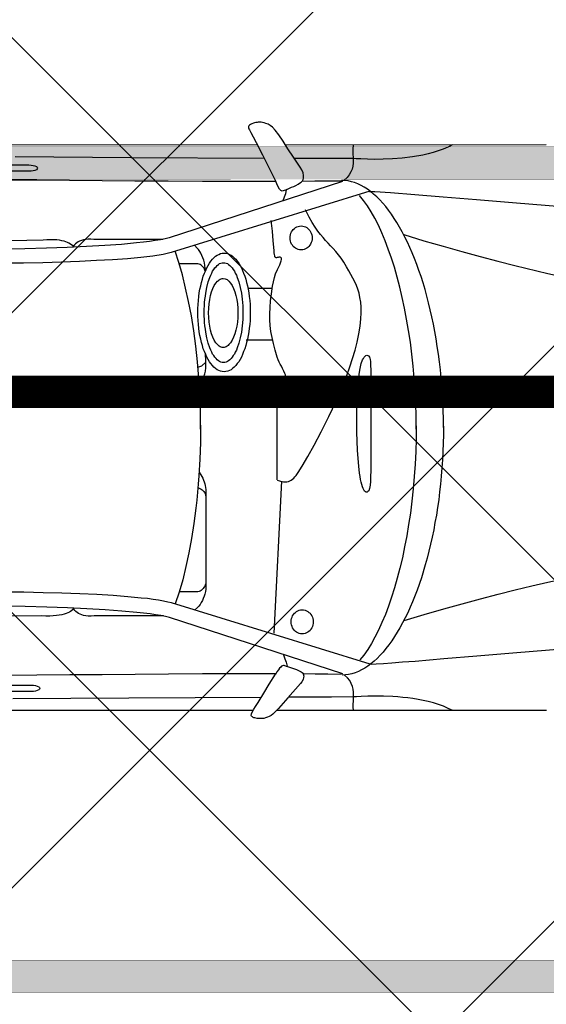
# Model space of a CAD drawing. Header units: millimetres. Extents: x 747415 to 1601423, y -236173 to 551995.
# Tile 321 of 549: x 1094899 to 1096517, y 178729 to 181756. Entities that reach past the tile are written whole.
import ezdxf
from ezdxf.lldxf.tags import DXFTag

# ---------------------------------------------------------------- set-up
doc = ezdxf.new("R2010")
doc.units = ezdxf.units.MM
doc.header["$LTSCALE"] = 100
doc.header["$MEASUREMENT"] = 0
doc.linetypes.add('DASHED2', pattern=[9.525, 6.35, -3.175])
doc.layers.get('0').update_dxf_attribs({"linetype": 'CONTINUOUS', "lineweight": 0})
for name, color, linetype in [('T--A9041_VERHARDING_Parkeren', 9, 'CONTINUOUS'), ('T--L9041_VERHARDING_Parkeren', 9, 'DASHED2'), ('T--L9082_INRICHTING_SPECIFIEK_Auto', 8, 'CONTINUOUS')]:
    doc.layers.add(name, color=color, linetype=linetype)
doc.layers.add('T--A9042_BEPLANTING', color=90, linetype='CONTINUOUS', lineweight=0)
doc.layers.add('T--L9052_Vuilwaterafvoer', color=44, linetype='VUIL_WATER_AFVOER', lineweight=0)
doc.styles.get("Standard").update_dxf_attribs({"font": 'arial.ttf'})
tags = doc.linetypes.add('VUIL_WATER_AFVOER', pattern='A,12.7,-5.08,["VWA",Standard,S=2.54,R=0,X=-2.54,Y=-1.27],-7.62', length=25.4).pattern_tags.tags
tags[6] = DXFTag(74, 10)

# ---------------------------------------------------------------- blocks, each defined once
blk = doc.blocks.new('auto17')
for p, q in [((703.6, 867.6), (1533.8, 867.6)), ((1604.8, 867.6), (3518.7, 867.6)), ((1540.9, 629.4), (1516.7, 162.7)), ((1548.1, -271.5), (1626.2, -271.5)), ((1545.7, -430.3), (1621.5, -430.3)), ((705, -871.5), (1505.7, -871)), ((1591.9, -871), (3520.1, -872))]:
    blk.add_line(p, q)
for points in [[(1499.5, 732.3), (1484.7, 737.2), (1471.9, 741.6), (1458.1, 748.5), (1454.7, 750.4), (1452.3, 752.9), (1450.9, 755.8), (1450, 758.8), (1449.5, 762.2), (1450, 765.6), (1451.9, 772), (1455.2, 778.9), (1459.5, 784.3), (1498.1, 827.9), (1527.1, 860.7), (1544.8, 878.4), (1550, 882.3), (1555.7, 885.7), (1561.4, 888.2), (1567.2, 890.1), (1572.8, 891.6), (1578.1, 892.1), (1585.2, 892.1), (1592.4, 891.6), (1599.5, 890.1), (1602.9, 889.7), (1605.3, 888.7), (1607.6, 887.2), (1609.5, 885.7), (1610.5, 884.3), (1611, 882.8), (1610, 877.4), (1607.1, 870.5), (1602.9, 863.2), (1598.1, 855.3), (1593.8, 848.5), (1590, 842.6), (1572.4, 814.1), (1555.7, 786.7), (1536.7, 755.8)], [(991.7, 867.6), (1006, 860.7), (1020.8, 854.4), (1036, 849), (1051.3, 844.1), (1067, 839.6), (1082.7, 836.2), (1098.4, 833.3), (1114.1, 830.3), (1129.9, 828.4), (1145.6, 826.9), (1160.8, 825.4), (1175.6, 824.5), (1204.2, 823.5), (1230.4, 823), (1253.2, 823.5), (1272.8, 824.5), (1288, 824.9), (1297.5, 825.4), (1364.2, 825.9), (1429.9, 826.4), (1494.7, 826.4)], [(1297.1, 866.6), (1297.5, 856.8), (1297.5, 847.5), (1297.1, 838.2), (1297.1, 828.9), (1296.6, 820), (1297.1, 810.7), (1298, 801.9), (1300.4, 793.1), (1303.7, 784.3), (1308.5, 775.4), (1315.6, 767.1), (1324.7, 758.3)], [(1579.1, 826.9), (1986.8, 829.3), (2343.6, 831.8)], [(2336.4, -835.2), (1979.7, -832.8), (1571.4, -830.3)], [(1246.1, 725), (1855.8, 536.7), (1867.7, 533.8), (1881, 530.8), (1896.3, 528.4), (1912.5, 525.9), (1930.1, 523.5), (1949.2, 521.5), (1990.1, 517.6), (2035.4, 514.2), (2085.4, 511.2), (2137.3, 508.8), (2192.6, 506.8), (2250.2, 505.4), (2309.3, 503.9), (2369.3, 503.4)], [(2287.4, 809.3), (2383.6, 809.3)], [(2383.6, 789.6), (2287.4, 789.6), (2280.2, 789.6), (2273.6, 790.6), (2268.3, 792.1), (2264, 794.1), (2261.6, 796.5), (2260.7, 799.4), (2261.6, 801.9), (2264, 804.3), (2268.3, 806.3), (2273.6, 807.8), (2280.2, 808.8), (2287.4, 809.3), (2287.4, 809.3)], [(1020.3, -6.4), (1020.3, 19.6), (1021.2, 45.6), (1022.2, 71.1), (1023.2, 96.6), (1025.1, 121.6), (1027, 146.6), (1029.3, 171.5), (1032.2, 195.6), (1035.1, 219.6), (1038.4, 243.6), (1042.2, 266.7), (1046.5, 289.7), (1050.3, 312.2), (1055.1, 334.8), (1059.8, 356.4), (1065.1, 377.9), (1070.8, 399), (1076.5, 419.6), (1088.4, 459.8), (1101.3, 497.5), (1115.6, 532.8), (1122.7, 549.9), (1130.3, 566.6), (1138, 582.3), (1146.1, 598), (1154.2, 612.7), (1162.3, 626.9), (1170.8, 640.1), (1179.4, 653.4), (1188, 665.2), (1197, 676.9), (1206.1, 687.7), (1215.1, 697.5), (1224.2, 707.3), (1233.7, 715.7), (1243.2, 723.5), (1252.7, 730.8), (1262.3, 737.2), (1272.3, 742.6), (1281.8, 747.5), (1291.8, 751.4), (1301.8, 754.4), (1311.8, 756.8), (1321.8, 757.8), (1331.8, 758.3)], [(1535.7, 754.9), (1651.5, 754.9), (1760.5, 754.9), (1865.3, 755.8), (1967.8, 756.3), (2068.7, 757.3), (2168.8, 757.8), (2269.3, 758.8), (2372.7, 759.3), (2479.3, 759.7), (2589.4, 759.7), (2706.1, 759.3), (2830.9, 758.3), (2925.7, 756.3), (3030, 752.9), (3139.1, 749), (3248.1, 744.6), (3353.4, 741.1), (3450.1, 739.7)], [(1329.4, 754.9), (1862.5, 581.3), (1874.4, 578.4), (1888.7, 575.5), (1904.9, 573), (1922, 570.5), (1941.6, 568.1), (1962.5, 565.7), (2008.2, 561.7), (2059.7, 557.8), (2115.9, 554.4), (2175.9, 551.9), (2239.2, 549.5), (2305.5, 547.5), (2373.6, 546.1)], [(1333.7, 756.3), (1375.2, 755.8), (1414.2, 755.3), (1453.3, 754.9)], [(1499, 732.8), (1502.4, 731.8), (1505.2, 730.8), (1507.6, 729.9), (1510, 729.4), (1512.4, 729.4), (1515.2, 729.9), (1517.6, 731.3), (1520.5, 733.8), (1523.8, 737.2), (1527.6, 742.1), (1531.9, 748.5), (1536.7, 756.3)], [(1511.9, 696.5), (1507.6, 708.3), (1503.8, 718.6), (1500.9, 731.3)], [(1246.1, 724), (1240.8, 724.5), (1227, 724), (1205.1, 722.5), (1178.9, 720.5), (1146.1, 718.1), (1107, 715.2), (1019.8, 707.8), (917.9, 699.5), (807.4, 690.1), (695, 680.8), (584.9, 672), (483.5, 664.7), (436.3, 661.2), (393.4, 658.3), (355.3, 656.3), (321, 654.8), (293.4, 653.9), (272.5, 653.9), (213.9, 653.9)], [(1104.2, -7.8), (1104.6, 31.9), (1105.6, 71.1), (1107.5, 110.3), (1110.3, 148.5), (1113.7, 186.3), (1117.5, 223.5), (1122.2, 260.3), (1127.5, 295.6), (1133.2, 330.4), (1139.9, 364.7), (1146.5, 398), (1154.2, 429.9), (1162.3, 460.8), (1170.8, 490.7), (1179.9, 519.1), (1189.4, 546.5), (1198.9, 572.5), (1209.4, 597), (1219.9, 620.5), (1230.8, 642.1), (1241.8, 661.7), (1253.2, 680.3), (1265.1, 697), (1277, 711.7)], [(1420.4, 594.6), (1420.9, 599.5), (1421.4, 604.4), (1423.3, 609.3), (1425.2, 613.2), (1427.6, 617.6), (1430.4, 621), (1433.8, 624), (1437.1, 626.9), (1441.4, 628.9), (1445.7, 630.3), (1450, 631.3), (1454.7, 631.8), (1459.5, 631.3), (1463.8, 630.3), (1468.1, 628.9), (1471.9, 626.9), (1475.2, 624), (1478.6, 621), (1481.4, 617.6), (1483.8, 613.2), (1485.7, 609.3), (1487.6, 604.4), (1488.5, 599.5), (1488.5, 594.6), (1488.5, 589.7), (1487.6, 584.8), (1485.7, 580.4), (1483.8, 575.9), (1481.4, 572), (1478.6, 568.6), (1475.2, 565.7), (1471.9, 562.7), (1468.1, 560.7), (1463.8, 559.3), (1459.5, 558.3), (1454.7, 557.8), (1450, 558.3), (1445.7, 559.3), (1441.4, 560.7), (1437.1, 562.7), (1433.8, 565.7), (1430.4, 568.6), (1427.6, 572), (1425.2, 575.9), (1423.3, 580.4), (1421.4, 584.8), (1420.9, 589.7), (1420.4, 594.6), (1420.4, 594.6)], [(1140.8, 591.1), (1079.4, 572.5), (1019.8, 555.3), (962.7, 539.2), (906.4, 524), (852.1, 509.8), (800.2, 496.6), (748.8, 484.3), (699.7, 472.5), (652.1, 462.2), (605.9, 451.9), (561.6, 442.6), (519.2, 434.3), (436.8, 418.6), (361.5, 404.9), (292.9, 393.6), (228.1, 382.8), (169.5, 373), (117.2, 364.2)], [(1880.7, 576.4), (2093.5, 576.4), (2103, 576.9), (2111.6, 576.9), (2118.8, 576.4), (2125.9, 575.5), (2131.6, 573.5), (2136.8, 571.5), (2141.6, 569.1), (2145.9, 566.1), (2149.7, 563.2), (2153.1, 559.8), (2155.9, 555.8), (2158.7, 551.9)], [(2157.3, 555.4), (2165.9, 562.7), (2169.7, 565.2), (2174.5, 567.1), (2179.7, 569.6), (2185.9, 571), (2193.1, 573), (2200.7, 574.5), (2209.2, 575.5), (2219.3, 576.4), (2230.2, 576.9), (2242.1, 576.9), (2255.4, 576.4), (2353.6, 577.4)], [(1771.4, 134.9), (1762.4, 148), (1760.1, 153.4), (1757.7, 158.8), (1755.3, 164.2), (1753.9, 170.1), (1752.5, 176), (1751.5, 181.9), (1750.5, 188.2), (1750.5, 194.6), (1750.5, 486.2), (1751, 494.1), (1752, 501.9), (1753.4, 509.3), (1755.8, 516.1), (1758.2, 523), (1761, 529.4), (1764.4, 535.7), (1768.2, 541.2), (1772, 546.1), (1776.3, 550.4), (1785.2, 558.5)], [(1766.7, -10.3), (1767.2, 43.1), (1769.1, 95.1), (1772, 146.1), (1773.9, 171.5), (1775.8, 196.6), (1778.2, 221.1), (1781, 245.1), (1783.9, 269.1), (1787.2, 292.1), (1794.4, 338.2), (1802.5, 382.3), (1811.5, 424.5), (1821.5, 465.2), (1832.5, 503.4), (1844.4, 539.2)], [(1774.6, 181.4), (1764.4, 186.8), (1761.5, 189.2), (1758.6, 191.7), (1756.3, 194.6), (1754.3, 197.5), (1752.9, 201.5), (1751.5, 204.9), (1750.5, 208.8), (1750.5, 212.7), (1750.5, 470.6), (1750.5, 474.5), (1751.5, 478.9), (1752.9, 482.3), (1754.3, 486.2), (1756.3, 489.7), (1759.1, 492.6), (1761.5, 495.5), (1764.4, 498), (1767.7, 500), (1771, 501.4), (1774.8, 502.4), (1778.7, 502.4), (1832.1, 502.4)], [(1243.7, -13.2), (1243.7, 42.7), (1243.2, 91.2), (1243.7, 130.9), (1244.2, 148.5), (1245.1, 163.2), (1246.1, 175), (1247.5, 184.8), (1249.4, 191.7), (1252.3, 194.6), (1255.2, 196.1), (1258, 196.1), (1260.4, 195.1), (1262.8, 192.6), (1265.1, 189.2), (1267.5, 184.8), (1269.4, 179.4), (1271.3, 172.5), (1273.2, 165.2), (1275.1, 156.8), (1276.6, 148), (1278, 138.2), (1280.9, 116.7), (1282.8, 93.1), (1284.7, 67.2), (1285.6, 39.7), (1286.6, 11.8), (1286.6, -17.1), (1286.6, -45.6), (1286.1, -73), (1285.2, -99), (1283.7, -123.5), (1281.8, -146), (1279.4, -166.1), (1276.6, -183.8), (1273.2, -199), (1269, -210.3), (1266.6, -215.2), (1264.2, -218.6), (1261.3, -221.6), (1258.5, -223.5), (1255.6, -224.5), (1252.3, -224), (1250.9, -223.5), (1249.4, -221.6), (1248, -218.6), (1247, -215.7), (1246.1, -211.2), (1245.1, -205.8), (1244.2, -194.1), (1243.2, -178.9), (1243.2, -160.7), (1242.8, -119.6), (1243.2, -69.6), (1243.7, -13.2), (1243.7, -13.2)], [(1531.4, 158.8), (1524.3, 161.8), (1517.6, 163.2), (1511.9, 164.2), (1506.2, 164.7), (1501.4, 164.2), (1496.7, 163.2), (1492.4, 161.8), (1488.1, 159.3), (1484.2, 156.4), (1480.4, 152.9), (1476.6, 149), (1472.8, 144.6), (1466.6, 135.8), (1454.2, 116.2), (1437.1, 86.8), (1417.6, 52), (1395.7, 10.3), (1372.8, -36.3), (1360.9, -60.3), (1349.4, -85.3), (1338.5, -111.3), (1328, -136.7), (1317.5, -162.7), (1308.5, -188.7), (1299.4, -214.7), (1291.8, -240.2), (1285.6, -265.2), (1280.4, -290.1), (1276.6, -313.7), (1274.2, -336.2), (1273.2, -355.3), (1273.7, -372.5), (1274.7, -388.2), (1277, -402.4), (1279.9, -415.6), (1283.7, -427.4), (1288, -439.2), (1292.8, -450.4), (1298.5, -461.7), (1304.7, -473), (1310.9, -484.3), (1318, -496.5), (1326.6, -510.7), (1334.7, -523.5), (1342.8, -533.8), (1350.9, -543.6), (1359, -552.4), (1367.1, -560.7), (1374.7, -569), (1382.8, -577.4), (1390.4, -586.2), (1398.5, -595.5), (1406.1, -606.3), (1414.2, -618.6), (1423.8, -633.3), (1432.8, -649), (1443.8, -671.5)], [(1531.4, 157.8), (1531.4, -157.8), (1528.6, -158.3), (1525.2, -157.8), (1521.9, -157.3), (1518.1, -156.8), (1514.7, -156.4), (1511.9, -156.4), (1509, -156.8), (1507.1, -158.3), (1506.2, -160.7), (1506.2, -164.2), (1507.6, -169.1), (1510.5, -176), (1514.7, -184.3), (1518.5, -191.6), (1521.9, -197.5), (1525.2, -203.9), (1528.6, -210.3), (1531.4, -218.6), (1537.6, -240.7), (1542.8, -260.8), (1547.1, -279.4), (1550.5, -298), (1552.8, -315.7), (1553.8, -333.8), (1554.3, -351.9), (1553.3, -371), (1551.4, -391.6), (1549, -413.2), (1545.2, -437.2), (1540, -463.7), (1536.2, -475.4), (1530, -488.7), (1523.3, -502.4), (1521, -508.8), (1519, -514.6), (1518.1, -519.1), (1518.1, -521), (1518.5, -523), (1519, -523.9), (1520, -525), (1521.9, -525.9), (1523.8, -525.9), (1526.7, -525.9), (1528.6, -525.4), (1530.9, -525), (1532.9, -524.4), (1534.3, -524.4), (1535.7, -525), (1536.7, -525.4), (1538.1, -527.4), (1539, -530.3), (1539.5, -534.3), (1540.5, -539.7), (1540.9, -547), (1543.3, -576.4), (1545.7, -605.8), (1549.5, -638.7)], [(1104.2, 2.5), (1104.6, -37.2), (1105.6, -76.5), (1107.5, -115.7), (1110.3, -153.9), (1113.7, -191.6), (1117.5, -228.4), (1122.2, -265.2), (1127.5, -300.9), (1133.7, -335.8), (1139.9, -369.6), (1147, -402.4), (1154.7, -434.3), (1162.7, -465.2), (1171.3, -495.1), (1180.3, -523.5), (1189.9, -550.9), (1199.9, -576.9), (1209.9, -600.9), (1220.4, -624.5), (1231.3, -646), (1242.8, -665.6), (1254.2, -684.3), (1266.1, -700.9), (1278, -715.6)], [(1766.7, 2), (1767.2, -51), (1769.1, -103.4), (1772, -154.4), (1776.3, -204.4), (1781.5, -252.9), (1787.7, -299.9), (1794.8, -345.6), (1803.4, -389.7), (1812.5, -431.3), (1822.5, -471.5), (1833.4, -509.8), (1844.9, -544.4)], [(1020.8, -2.9), (1020.8, -28.9), (1021.7, -54.9), (1022.7, -80.4), (1023.7, -105.9), (1025.5, -130.8), (1027.5, -155.4), (1029.8, -180.4), (1032.7, -204.4), (1035.6, -228.4), (1039.4, -251.9), (1042.7, -275), (1047, -298), (1051.3, -320.6), (1056, -342.6), (1060.8, -364.2), (1066.1, -385.7), (1071.3, -406.3), (1077, -426.9), (1083.2, -447), (1089.4, -466.6), (1095.6, -485.3), (1102.2, -503.9), (1109.4, -522), (1116.5, -539.2), (1123.7, -556.3), (1131.3, -572.5), (1138.9, -588.2), (1147, -603.9), (1155.1, -618.1), (1163.2, -632.3), (1171.8, -645.5), (1180.3, -658.3), (1189.4, -670.5), (1198, -681.8), (1207, -692.6), (1216.1, -702.4), (1225.6, -711.7), (1235.1, -720), (1244.7, -727.9), (1254.2, -735.2), (1263.7, -741.1), (1273.2, -746.5), (1283.2, -751.4), (1293.3, -755.3), (1303.2, -758.3), (1313.3, -760.7), (1323.3, -761.7), (1333.3, -762.2)], [(1770.7, -131), (1765.3, -139.7), (1761.5, -145.6), (1758.6, -151.9), (1756.3, -159.3), (1753.9, -167.6), (1752, -176), (1751, -185.8), (1750.5, -196), (1750.5, -207.3), (1751.3, -228.1)], [(1614.3, -356.3), (1614.3, -343.6), (1614.8, -331.3), (1615.7, -319.6), (1617.2, -307.8), (1618.6, -296.5), (1620.5, -285.3), (1622.9, -274.5), (1625.3, -264.2), (1628.1, -254.4), (1631, -244.6), (1634.3, -235.8), (1637.6, -227.4), (1641.4, -219.1), (1645.3, -211.7), (1649.5, -204.9), (1653.8, -199), (1658.6, -193.1), (1663.4, -188.2), (1668.1, -183.8), (1672.9, -180.4), (1678.1, -177.9), (1683.4, -175.5), (1688.6, -174.5), (1694.3, -174), (1700, -174.5), (1705.3, -175.5), (1710.5, -177.9), (1715.8, -180.4), (1720.5, -183.8), (1725.8, -188.2), (1730.5, -193.1), (1734.8, -199), (1739.1, -204.9), (1743.4, -211.7), (1747.7, -219.1), (1751, -227.4), (1754.8, -235.8), (1758.2, -244.6), (1761, -254.4), (1763.9, -264.2), (1766.2, -274.5), (1768.6, -285.3), (1770.6, -296.5), (1772, -307.8), (1773.4, -319.6), (1774.4, -331.3), (1774.8, -343.6), (1774.8, -356.3), (1774.8, -368.6), (1774.4, -380.9), (1773.4, -393.1), (1772, -404.9), (1770.6, -416.1), (1768.6, -427.4), (1766.2, -438.2), (1763.9, -448.5), (1761, -458.3), (1758.2, -467.6), (1754.8, -476.9), (1751, -485.3), (1747.7, -493.1), (1743.4, -500.4), (1739.1, -507.3), (1734.8, -513.7), (1730.5, -519.6), (1725.8, -524.4), (1720.5, -528.9), (1715.8, -532.3), (1710.5, -534.8), (1705.3, -537.2), (1700, -538.2), (1694.3, -538.7), (1688.6, -538.2), (1683.4, -537.2), (1678.1, -534.8), (1672.9, -532.3), (1668.1, -528.9), (1663.4, -524.4), (1658.6, -519.6), (1653.8, -513.7), (1649.5, -507.3), (1645.3, -500.4), (1641.4, -493.1), (1637.6, -485.3), (1634.3, -476.9), (1631, -467.6), (1628.1, -458.3), (1625.3, -448.5), (1622.9, -438.2), (1620.5, -427.4), (1618.6, -416.1), (1617.2, -404.9), (1615.7, -393.1), (1614.8, -380.9), (1614.3, -368.6), (1614.3, -356.3), (1614.3, -356.3)], [(1636.7, -355.8), (1637.2, -334.8), (1638.6, -314.7), (1641.4, -296), (1644.8, -278.4), (1649.1, -261.7), (1654.3, -247.5), (1656.7, -240.7), (1660, -234.3), (1662.9, -228.4), (1666.2, -223.5), (1669.5, -218.6), (1672.9, -214.7), (1676.7, -210.8), (1680.5, -207.8), (1684.3, -205.4), (1688.1, -203.9), (1691.9, -202.9), (1696.2, -202.4), (1700.5, -202.9), (1704.3, -203.9), (1708.1, -205.4), (1711.9, -207.8), (1715.8, -210.8), (1719.1, -214.7), (1722.9, -218.6), (1726.2, -223.5), (1729.6, -228.4), (1732.5, -234.3), (1735.3, -240.7), (1738.1, -247.5), (1743.4, -261.7), (1747.2, -278.4), (1750.5, -296), (1752, -305.3), (1753.4, -315.2), (1754.3, -325), (1754.8, -334.8), (1755.3, -345.6), (1755.3, -355.8), (1755.3, -366.1), (1754.8, -376.9), (1754.3, -386.7), (1753.4, -396.5), (1752, -406.3), (1750.5, -415.6), (1747.2, -433.3), (1743.4, -450), (1738.1, -464.2), (1735.3, -471), (1732.5, -477.4), (1729.6, -483.3), (1726.2, -488.2), (1722.9, -493.1), (1719.1, -497), (1715.8, -500.9), (1711.9, -503.9), (1708.1, -506.3), (1704.3, -507.8), (1700.5, -508.8), (1696.2, -509.2), (1691.9, -508.8), (1688.1, -507.8), (1684.3, -506.3), (1680.5, -503.9), (1676.7, -500.9), (1672.9, -497), (1669.5, -493.1), (1666.2, -488.2), (1662.9, -483.3), (1660, -477.4), (1656.7, -471), (1654.3, -464.2), (1649.1, -450), (1644.8, -433.3), (1641.4, -415.6), (1638.6, -397), (1637.2, -376.9), (1636.7, -355.8), (1636.7, -355.8)], [(1774.8, -187.9), (1768.6, -189.7), (1765.8, -191.1), (1762.9, -192.6), (1750.5, -203.2)], [(1652, -354.9), (1652.4, -340.7), (1653.3, -326.9), (1655.3, -313.7), (1658.1, -301.4), (1661, -290.1), (1665.3, -279.9), (1669.5, -271), (1674.3, -263.2), (1679.6, -257.3), (1682.4, -254.9), (1685.3, -252.9), (1688.1, -250.9), (1691, -250), (1693.9, -249), (1697.2, -249), (1700, -249), (1703.4, -250), (1706.2, -250.9), (1709.1, -252.9), (1711.9, -254.9), (1714.8, -257.3), (1720.1, -263.2), (1724.8, -271), (1729.1, -279.9), (1732.9, -290.1), (1735.8, -301.4), (1738.6, -313.7), (1740.5, -326.9), (1741.5, -340.7), (1742, -354.9), (1741.5, -369.1), (1740.5, -382.8), (1738.6, -396), (1735.8, -408.3), (1732.9, -419.6), (1729.1, -429.9), (1724.8, -438.7), (1720.1, -446.5), (1714.8, -452.4), (1711.9, -454.8), (1709.1, -456.8), (1706.2, -458.8), (1703.4, -459.8), (1700, -460.7), (1697.2, -460.7), (1691, -459.8), (1684.8, -457.3), (1679.6, -452.4), (1674.3, -446.5), (1669.5, -438.7), (1665.3, -429.9), (1661, -419.6), (1658.1, -408.3), (1655.3, -396), (1653.3, -382.8), (1652.4, -369.1), (1652, -354.9), (1652, -354.9)], [(1142.3, -595.5), (1080.8, -576.9), (1021.2, -559.7), (964.1, -543.6), (907.9, -527.9), (853.6, -513.7), (801.2, -500.9), (700.2, -476.4), (606.8, -455.8), (520.1, -438.2), (438.2, -422.5), (362.9, -408.8), (293.9, -397.5), (229.1, -386.7), (171, -376.9), (118.1, -368.1)], [(1752.1, -482.8), (1753.3, -485.8), (1754.8, -489.7), (1756.7, -493.2), (1759.5, -496.1), (1761.9, -499), (1764.8, -501.5), (1768.1, -503.4), (1771.4, -504.9), (1775.3, -505.9), (1779.1, -505.9), (1832.3, -505.9)], [(1247, -728.9), (1857.2, -540.6), (1882, -534.8), (1913.4, -529.8), (1950.6, -525.4), (1991.6, -521.5), (2036.8, -518.1), (2086.4, -515.6), (2138.7, -513.2), (2194, -511.2), (2251.6, -509.2), (2310.2, -508.3), (2370.7, -507.3)], [(1751.4, -484.4), (1753.4, -500.9), (1754.8, -508.8), (1756.7, -516.6), (1759.6, -524.4), (1762.4, -531.3), (1765.8, -538.2), (1769.1, -544.1), (1772.9, -549.5), (1777.2, -554.4), (1785.4, -562.8)], [(1330.9, -759.3), (1863.4, -585.7), (1875.3, -582.8), (1889.6, -579.8), (1905.8, -577.4), (1923.4, -574.9), (1942.5, -572.5), (1963.5, -570), (2009.2, -565.6), (2060.6, -561.7), (2117.3, -558.8), (2176.9, -555.8), (2240.2, -553.4), (2306.9, -551.9), (2374.5, -550.4)], [(1423.8, -585.2), (1424.2, -580.3), (1424.7, -575.4), (1426.6, -571), (1428.5, -566.6), (1430.9, -562.7), (1433.8, -559.3), (1437.1, -556.3), (1440.4, -553.4), (1444.3, -551.4), (1448.5, -549.9), (1452.8, -549), (1457.6, -548.4), (1462.3, -549), (1466.6, -549.9), (1470.9, -551.4), (1475.2, -553.4), (1478.6, -556.3), (1481.9, -559.3), (1484.7, -562.7), (1487.1, -566.6), (1489, -571), (1490.9, -575.4), (1491.9, -580.3), (1491.9, -585.2), (1491.9, -590.1), (1490.9, -595), (1489, -600), (1487.1, -603.9), (1484.7, -608.3), (1481.9, -611.7), (1478.6, -614.6), (1475.2, -617.6), (1470.9, -619.5), (1466.6, -621), (1462.3, -622), (1457.6, -622.5), (1452.8, -622), (1448.5, -621), (1444.3, -619.5), (1440.4, -617.6), (1437.1, -614.6), (1433.8, -611.7), (1430.9, -608.3), (1428.5, -603.9), (1426.6, -600), (1424.7, -595), (1424.2, -590.1), (1423.8, -585.2), (1423.8, -585.2)], [(1883, -580.8), (2094.5, -580.8), (2104, -581.3), (2112.5, -581.3), (2119.7, -580.3), (2126.8, -579.4), (2132.6, -577.9), (2138.3, -575.9), (2143, -573.5), (2147.3, -570.5), (2150.6, -567.6), (2154.5, -564.2), (2159.9, -556.7)], [(2157.3, -560.2), (2171.1, -569), (2175.4, -571.5), (2180.2, -573.5), (2185.9, -575.4), (2192.6, -576.9), (2200.2, -578.4), (2208.3, -579.4), (2217.8, -579.8), (2227.3, -579.8), (2238.8, -579.4), (2250.7, -578.4), (2351, -576.4)], [(1247.5, -727.9), (1230.8, -727.9), (1182.7, -724.9), (1108.4, -719.1), (1021.2, -711.7), (919.3, -703.4), (808.8, -694), (695.9, -684.7), (586.3, -675.9), (484.9, -668.5), (392.5, -662.2), (320.1, -658.3), (273.4, -657.8), (214.8, -657.8)], [(1512.9, -700.9), (1509, -712.2), (1505.2, -722), (1502.4, -733.3)], [(1501.9, -734.2), (1493.8, -738.2), (1487.1, -741.1), (1480.4, -743.5), (1473.8, -746.5), (1467.1, -750.4), (1459.5, -755.3), (1456.2, -758.3), (1453.8, -761.2), (1451.9, -765.1), (1450.9, -768.6), (1450, -772.5), (1450.5, -776.9), (1451.9, -785.7), (1455.7, -794.5), (1460.9, -802.8), (1480.9, -833.2), (1498.1, -859.7), (1513.3, -882.8), (1526.2, -902.4), (1537.1, -917.1), (1545.2, -925.4), (1552.8, -931.3), (1559.5, -935.2), (1565.7, -937.6), (1571.4, -939.6), (1576.7, -940.6), (1580.5, -941.1), (1585.2, -941.1), (1589.5, -941.1), (1593.3, -940.6), (1597.2, -940.1), (1600.5, -939.1), (1603.8, -938.1), (1609.1, -936.2), (1613.4, -933.7), (1616.2, -931.8), (1618.1, -930.3), (1619.1, -928.3), (1619.6, -926.4), (1619.1, -923.9), (1618.1, -921), (1616.7, -917.6), (1612.4, -909.2), (1605.3, -896.5), (1595.7, -878.9), (1576.7, -841.1), (1557.1, -801.4), (1535.7, -758.8)], [(1501.4, -734.2), (1506.2, -732.3), (1509.5, -730.8), (1512.9, -729.8), (1515.7, -729.4), (1518.1, -729.8), (1520, -730.8), (1524.3, -735.2), (1529, -744.1), (1535.7, -758.8)], [(1536.7, -759.3), (1652, -759.3), (1761, -759.3), (1865.8, -759.7), (1968.2, -760.2), (2069.2, -761.2), (2169.2, -762.2), (2270.2, -762.7), (2373.6, -763.2), (2480.3, -763.6), (2590.8, -763.6), (2707.5, -763.2), (2831.8, -762.2), (2926.6, -760.7), (3030.9, -757.3), (3140, -753.4), (3249.6, -748.9), (3354.4, -745.5), (3451.1, -744.1)], [(1298, -870.5), (1298.5, -861.2), (1298.5, -851.4), (1298.5, -842.1), (1298, -833.2), (1297.5, -823.9), (1298, -815.1), (1298.9, -805.8), (1301.4, -797), (1305.2, -788.1), (1309.9, -779.3), (1316.6, -771), (1326.1, -762.2)], [(1335.2, -760.2), (1376.6, -760.2), (1415.2, -759.7), (1454.2, -759.3)], [(2294.5, -790.1), (2390.8, -790.1)], [(2390.8, -809.7), (2294.5, -809.7), (2287.4, -809.2), (2280.7, -808.3), (2275.5, -806.8), (2270.7, -804.8), (2268.3, -802.4), (2267.4, -799.9), (2268.3, -797.5), (2270.7, -795), (2275.5, -793.1), (2280.7, -791.6), (2287.4, -790.6), (2294.5, -790.1), (2294.5, -790.1)], [(992.7, -871.5), (1007, -864.6), (1021.7, -858.3), (1037, -852.9), (1052.2, -847.9), (1067.9, -843.6), (1083.6, -840.1), (1115.6, -834.2), (1147, -830.3), (1177, -828.3), (1205.6, -827.4), (1231.8, -826.9), (1254.2, -827.4), (1274.2, -828.3), (1289, -828.8), (1298.5, -829.3), (1361.4, -829.8), (1418.5, -829.8), (1479, -829.8)]]:
    blk.add_lwpolyline(points)
blk = doc.blocks.new('*U304')
at = {"layer": 'T--L9041_VERHARDING_Parkeren'}
blk.add_hatch(color=256, dxfattribs=at).paths.add_polyline_path([(2856.3, 49.8), (-2856.3, 50.2), (-2856.3, -49.8), (2856.3, -50.2)])
at = {"layer": 'T--L9041_VERHARDING_Parkeren', "const_width": 1, "elevation": -0.5}
blk.add_lwpolyline([(2856.3, 49.8), (-2856.3, 50.2), (-2856.3, -49.8), (2856.3, -50.2), (2856.3, 49.8)], dxfattribs=at)
blk = doc.blocks.new('*U305')
at = {"layer": 'T--L9041_VERHARDING_Parkeren', "color": 0, "linetype": 'ByBlock', "lineweight": -2, "transparency": 16777216}
for p in [(0, 15000), (0, 12500)]:
    blk.add_blockref('*U304', p, dxfattribs=at)

msp = doc.modelspace()

# ---------------------------------------------------------------- hatches: boundary and pattern name
at = {"layer": 'T--A9041_VERHARDING_Parkeren', "linetype": 'Continuous'}
h = msp.add_hatch(dxfattribs=at)
h.set_pattern_fill('ANSI37', color=256, scale=10000, angle=90, style=0)
h.set_pattern_definition([(135, (1279144.9, -872312.3), (-883.8835, -883.8835), []), (225, (1279144.9, -872312.3), (883.8835, -883.8835), [])])
h.paths.add_polyline_path([(1092221.833, 183913.516), (1092219.793, 166413.516), (1097219.74, 166413.108), (1097218.998, 183913.108)])
at = {"layer": 'T--A9042_BEPLANTING'}
h = msp.add_hatch(dxfattribs=at)
h.set_pattern_fill('GRASS', color=256, scale=1500, style=0)
edge = h.paths.add_edge_path()
edge.add_line((1194589.183, 247525.193), (1194593.64, 247264.881))
edge.add_line((1194593.64, 247264.881), (1189597.042, 247120.843))
edge.add_line((1189597.042, 247120.843), (1179615.176, 246734.424))
edge.add_line((1179615.176, 246734.424), (1169673.169, 246260.926))
edge.add_line((1169673.169, 246260.926), (1159743.156, 245284.429))
edge.add_line((1159743.156, 245284.429), (1149794.302, 244232.037))
edge.add_line((1149794.302, 244232.037), (1139904.319, 243419.621))
edge.add_line((1139904.319, 243419.621), (1138613.747, 243325.021))
edge.add_line((1138613.747, 243325.021), (1135690.007, 243117.197))
edge.add_line((1135690.007, 243117.197), (1132771.926, 242932.503))
edge.add_line((1132771.926, 242932.503), (1129859.398, 242758.599))
edge.add_line((1129859.398, 242758.599), (1126616.556, 242566.575))
edge.add_line((1126616.556, 242566.575), (1123385.964, 242364.695))
edge.add_line((1123385.964, 242364.695), (1120184.728, 242139.833))
edge.add_line((1120184.728, 242139.833), (1117014.113, 241880.011))
edge.add_line((1117014.113, 241880.011), (1113876.289, 241570.228))
edge.add_line((1113876.289, 241570.228), (1110773.76, 241198.319))
edge.add_line((1110773.76, 241198.319), (1107692.214, 240764.72))
edge.add_line((1107692.214, 240764.72), (1104624.361, 240306.925))
edge.add_line((1104624.361, 240306.925), (1101572.465, 239835.828))
edge.add_line((1101572.465, 239835.828), (1100403.086, 239650.924))
edge.add_line((1100403.086, 239650.924), (1097780.987, 239217.99))
edge.add_line((1097780.987, 239217.99), (1095157.329, 238732.83))
edge.add_line((1095157.329, 238732.83), (1092526.922, 238274.052))
edge.add_line((1092526.922, 238274.052), (1089457.602, 237766.051))
edge.add_line((1089457.602, 237766.051), (1086388.73, 237224.846))
edge.add_line((1086388.73, 237224.846), (1083401.545, 236651.668))
edge.add_line((1083401.545, 236651.668), (1080469.385, 236024.459))
edge.add_line((1080469.385, 236024.459), (1077519.444, 235269.823))
edge.add_line((1077519.444, 235269.823), (1074567.867, 234454.498))
edge.add_line((1074567.867, 234454.498), (1071611.505, 233602.32))
edge.add_line((1071611.505, 233602.32), (1068661.406, 232725.291))
edge.add_line((1068661.406, 232725.291), (1065719.424, 231822.381))
edge.add_line((1065719.424, 231822.381), (1062684.54, 230856.109))
edge.add_line((1062684.54, 230856.109), (1059866.196, 229920.836))
edge.add_line((1059866.196, 229920.836), (1056845.381, 228880.035))
edge.add_line((1056845.381, 228880.035), (1054034.15, 227860.451))
edge.add_line((1054034.15, 227860.451), (1051908.682, 227043.859))
edge.add_line((1051908.682, 227043.859), (1051192.354, 226766.278))
edge.add_line((1051192.354, 226766.278), (1050671.69, 226564.519))
edge.add_line((1050671.69, 226564.519), (1049927.631, 226262.62))
edge.add_line((1049927.631, 226262.62), (1049070.32, 225903.54))
edge.add_line((1049070.32, 225903.54), (1048360.834, 225606.376))
edge.add_line((1048360.834, 225606.376), (1045574.185, 224396.868))
edge.add_line((1045574.185, 224396.868), (1042746.023, 223102.062))
edge.add_line((1042746.023, 223102.062), (1039916.204, 221736.561))
edge.add_line((1039916.204, 221736.561), (1037264.038, 220364.549))
edge.add_line((1037264.038, 220364.549), (1036639.036, 220037.907))
edge.add_line((1036639.036, 220037.907), (1035761.731, 219567.084))
edge.add_line((1035761.731, 219567.084), (1034455.173, 218860.02))
edge.add_line((1034455.173, 218860.02), (1031834.519, 217415.207))
edge.add_line((1031834.519, 217415.207), (1029063.532, 215837.52))
edge.add_line((1029063.532, 215837.52), (1026493.513, 214322.916))
edge.add_line((1026493.513, 214322.916), (1023661.374, 212596.81))
edge.add_line((1023661.374, 212596.81), (1021148.701, 211011.913))
edge.add_line((1021148.701, 211011.913), (1018664.489, 209394.723))
edge.add_line((1018664.489, 209394.723), (1016111.63, 207674.051))
edge.add_line((1016111.63, 207674.051), (1013541.964, 205866.676))
edge.add_line((1013541.964, 205866.676), (1011054.819, 204060.939))
edge.add_line((1011054.819, 204060.939), (1008551.61, 202180.933))
edge.add_line((1008551.61, 202180.933), (1006071.977, 200261.271))
edge.add_line((1006071.977, 200261.271), (1003623.026, 198305.877))
edge.add_line((1003623.026, 198305.877), (1001255.469, 196356.541))
edge.add_line((1001255.469, 196356.541), (998895.97, 194358.237))
edge.add_line((998895.97, 194358.237), (996592.894, 192340.973))
edge.add_line((996592.894, 192340.973), (994271.188, 190253.094))
edge.add_line((994271.188, 190253.094), (992089.799, 188232.713))
edge.add_line((992089.799, 188232.713), (989855.126, 186096.735))
edge.add_line((989855.126, 186096.735), (987565.682, 183840.779))
edge.add_line((987565.682, 183840.779), (985556.73, 181812.43))
edge.add_line((985556.73, 181812.43), (983340.235, 179499.914))
edge.add_line((983340.235, 179499.914), (981234.422, 177237.565))
edge.add_line((981234.422, 177237.565), (979162.94, 174943.215))
edge.add_line((979162.94, 174943.215), (977214.691, 172724.59))
edge.add_line((977214.691, 172724.59), (975036.892, 170165.071))
edge.add_line((975036.892, 170165.071), (973160.412, 167901.106))
edge.add_line((973160.412, 167901.106), (971300.145, 165540.186))
edge.add_line((971300.145, 165540.186), (970653.489, 164750.347))
edge.add_line((970653.489, 164750.347), (969323.906, 163031.694))
edge.add_line((969323.906, 163031.694), (967532.389, 160664.585))
edge.add_line((967532.389, 160664.585), (965620.33, 158124.446))
edge.add_line((965620.33, 158124.446), (963729.485, 155559.861))
edge.add_line((963729.485, 155559.861), (962160.024, 153368.205))
edge.add_line((962160.024, 153368.205), (960583.853, 151476.839))
edge.add_line((960583.853, 151476.839), (957868.106, 147829.141))
edge.add_line((957868.106, 147829.141), (955546.579, 144354.957))
edge.add_line((955546.579, 144354.957), (952781.766, 139999.101))
edge.add_line((952781.766, 139999.101), (950228.309, 135925.671))
edge.add_line((950228.309, 135925.671), (947689.507, 131669.07))
edge.add_line((947689.507, 131669.07), (945836.511, 128467.426))
edge.add_line((945836.511, 128467.426), (939785.242, 117718.876))
edge.add_line((939785.242, 117718.876), (930712.869, 102774.401))
edge.add_line((930712.869, 102774.401), (922173.53, 90199.799))
edge.add_arc((831492.457, 157259.067), 112782.989, 306.60619454, 323.5168236, ccw=False)
edge.add_line((898746.269, 66722.183), (906881.323, 58450.839))
edge.add_arc((1039056.702, -43733.649), 167068.849, 138.06483794, 142.29247104, ccw=False)
edge.add_line((914773.924, 67916.66), (924725.806, 83316.857))
edge.add_line((924725.806, 83316.857), (935036.865, 100427.915))
edge.add_line((935036.865, 100427.915), (938271.243, 105214.41))
edge.add_line((938271.243, 105214.41), (944567.151, 115601.153))
edge.add_line((944567.151, 115601.153), (949536.685, 124088.131))
edge.add_line((949536.685, 124088.131), (954824.472, 132626.587))
edge.add_line((954824.472, 132626.587), (959827.89, 140132.671))
edge.add_line((959827.89, 140132.671), (963059.812, 145135.12))
edge.add_line((963059.812, 145135.12), (965500.197, 148828.356))
edge.add_line((965500.197, 148828.356), (966613.361, 150562.786))
edge.add_line((966613.361, 150562.786), (968025.373, 152669.584))
edge.add_line((968025.373, 152669.584), (969925.147, 155201.552))
edge.add_line((969925.147, 155201.552), (971712.101, 157704.465))
edge.add_line((971712.101, 157704.465), (973307.285, 159791.446))
edge.add_line((973307.285, 159791.446), (974380.773, 161326.936))
edge.add_line((974380.773, 161326.936), (975513.5, 162711.848))
edge.add_line((975513.5, 162711.848), (977022.752, 164676.523))
edge.add_line((977022.752, 164676.523), (979125.989, 167160.936))
edge.add_line((979125.989, 167160.936), (980701.644, 168861.659))
edge.add_line((980701.644, 168861.659), (983077.997, 171627.505))
edge.add_line((983077.997, 171627.505), (985074.319, 173856.029))
edge.add_line((985074.319, 173856.029), (986909.132, 175828.505))
edge.add_line((986909.132, 175828.505), (989063.699, 178159.256))
edge.add_line((989063.699, 178159.256), (991154.428, 180245.145))
edge.add_line((991154.428, 180245.145), (993121.205, 182057.606))
edge.add_line((993121.205, 182057.606), (995324.494, 184142.051))
edge.add_line((995324.494, 184142.051), (997280.219, 186006.612))
edge.add_line((997280.219, 186006.612), (999623.744, 188200.448))
edge.add_line((999623.744, 188200.448), (1002349.065, 190608.065))
edge.add_line((1002349.065, 190608.065), (1004754.956, 192653.066))
edge.add_line((1004754.956, 192653.066), (1007294.928, 194741.918))
edge.add_line((1007294.928, 194741.918), (1008978.786, 196161.928))
edge.add_line((1008978.786, 196161.928), (1011076.047, 197755.95))
edge.add_line((1011076.047, 197755.95), (1013065.241, 199247.814))
edge.add_line((1013065.241, 199247.814), (1015821.037, 201346.882))
edge.add_line((1015821.037, 201346.882), (1017686.716, 202722.52))
edge.add_line((1017686.716, 202722.52), (1020957.031, 204817.97))
edge.add_line((1020957.031, 204817.97), (1023228.197, 206313.401))
edge.add_line((1023228.197, 206313.401), (1026470.58, 208376.744))
edge.add_line((1026470.58, 208376.744), (1028603.548, 209658.432))
edge.add_line((1028603.548, 209658.432), (1030968.801, 211111.637))
edge.add_line((1030968.801, 211111.637), (1032974.557, 212278.47))
edge.add_line((1032974.557, 212278.47), (1034989.373, 213415.47))
edge.add_line((1034989.373, 213415.47), (1036654.679, 214452.728))
edge.add_line((1036654.679, 214452.728), (1038246.03, 215241.653))
edge.add_line((1038246.03, 215241.653), (1039948.347, 216202.761))
edge.add_line((1039948.347, 216202.761), (1041825.775, 217172.039))
edge.add_line((1041825.775, 217172.039), (1043014.131, 217759.859))
edge.add_line((1043014.131, 217759.859), (1045164.207, 218821.145))
edge.add_line((1045164.207, 218821.145), (1047341.541, 219812.404))
edge.add_line((1047341.541, 219812.404), (1050071.07, 221013.985))
edge.add_line((1050071.07, 221013.985), (1051244.22, 221490.97))
edge.add_line((1051244.22, 221490.97), (1052347.556, 221956.97))
edge.add_line((1052347.556, 221956.97), (1053649.506, 222430.47))
edge.add_line((1053649.506, 222430.47), (1054533.126, 222784.97))
edge.add_line((1054533.126, 222784.97), (1056086.056, 223306.47))
edge.add_line((1056086.056, 223306.47), (1057869.317, 223968.97))
edge.add_line((1057869.317, 223968.97), (1060574.556, 224929.97))
edge.add_line((1060574.556, 224929.97), (1063483.693, 225922.97))
edge.add_line((1063483.693, 225922.97), (1065608.903, 226631.593))
edge.add_line((1065608.903, 226631.593), (1069173.064, 227676.47))
edge.add_line((1069173.064, 227676.47), (1072281.977, 228625.637))
edge.add_line((1072281.977, 228625.637), (1075375.394, 229611.47))
edge.add_line((1075375.394, 229611.47), (1077123.927, 230119.62))
edge.add_line((1077123.927, 230119.62), (1080375.394, 230986.97))
edge.add_line((1080375.394, 230986.97), (1082892.594, 231747.063))
edge.add_line((1082892.594, 231747.063), (1087287.423, 232727.295))
edge.add_line((1087287.423, 232727.295), (1089726.851, 233304.236))
edge.add_line((1089726.851, 233304.236), (1092683.446, 233905.227))
edge.add_line((1092683.446, 233905.227), (1095564.394, 234529.046))
edge.add_line((1095564.394, 234529.046), (1098820.303, 235134.124))
edge.add_line((1098820.303, 235134.124), (1101429.17, 235680.801))
edge.add_line((1101429.17, 235680.801), (1102775.394, 235932.97))
edge.add_line((1102775.394, 235932.97), (1105482.445, 236248.973))
edge.add_line((1105482.445, 236248.973), (1107758.807, 236612.397))
edge.add_line((1107758.807, 236612.397), (1110496.735, 236978.709))
edge.add_line((1110496.735, 236978.709), (1115376.091, 237663.748))
edge.add_line((1115376.091, 237663.748), (1120160.891, 238162.648))
edge.add_line((1120160.891, 238162.648), (1122883.614, 238303.454))
edge.add_line((1122883.614, 238303.454), (1125390.669, 238461.915))
edge.add_line((1125390.669, 238461.915), (1128123.405, 238391.97))
edge.add_line((1128123.405, 238391.97), (1132768.171, 238736.47))
edge.add_line((1132768.171, 238736.47), (1135790.587, 239107.966))
edge.add_line((1135790.587, 239107.966), (1138342.94, 239481.456))
edge.add_line((1138342.94, 239481.456), (1142060.43, 239524.47))
edge.add_line((1142060.43, 239524.47), (1147419.918, 239838.053))
edge.add_line((1147419.918, 239838.053), (1152508.673, 240937.759))
edge.add_line((1152508.673, 240937.759), (1161790.445, 241405.25))
edge.add_line((1161790.445, 241405.25), (1166293.104, 242414.317))
edge.add_line((1166293.104, 242414.317), (1170003.913, 243136.47))
edge.add_line((1170003.913, 243136.47), (1182817.631, 243902.97))
edge.add_line((1182817.631, 243902.97), (1191677.387, 244103.47))
edge.add_line((1191677.387, 244103.47), (1200992.076, 244164.47))
edge.add_line((1200992.076, 244164.47), (1212315.556, 244345.47))
edge.add_line((1212315.556, 244345.47), (1212435.36, 247419.97))
edge.add_line((1212435.36, 247419.97), (1205479.36, 247503.517))
edge.add_line((1205479.36, 247503.517), (1202606.248, 247460.622))
edge.add_line((1202606.248, 247460.622), (1194593.64, 247264.881))

# ---------------------------------------------------------------- linework, layer by layer
at = {"layer": 'T--L9052_Vuilwaterafvoer', "ltscale": 2, "const_width": 100}
msp.add_lwpolyline([(1086387.424, 180611.802), (1170714.057, 180611.804)], dxfattribs=at)

# ---------------------------------------------------------------- block references
at = {"layer": 'T--L9041_VERHARDING_Parkeren'}
msp.add_blockref('*U305', (1095150.859, 166315.084, 0.5), dxfattribs=at)
at = {"layer": 'T--L9082_INRICHTING_SPECIFIEK_Auto', "rotation": 180}
msp.add_blockref('auto17', (1097221.527, 180499.55), dxfattribs=at)

doc.saveas('drawing.dxf')
